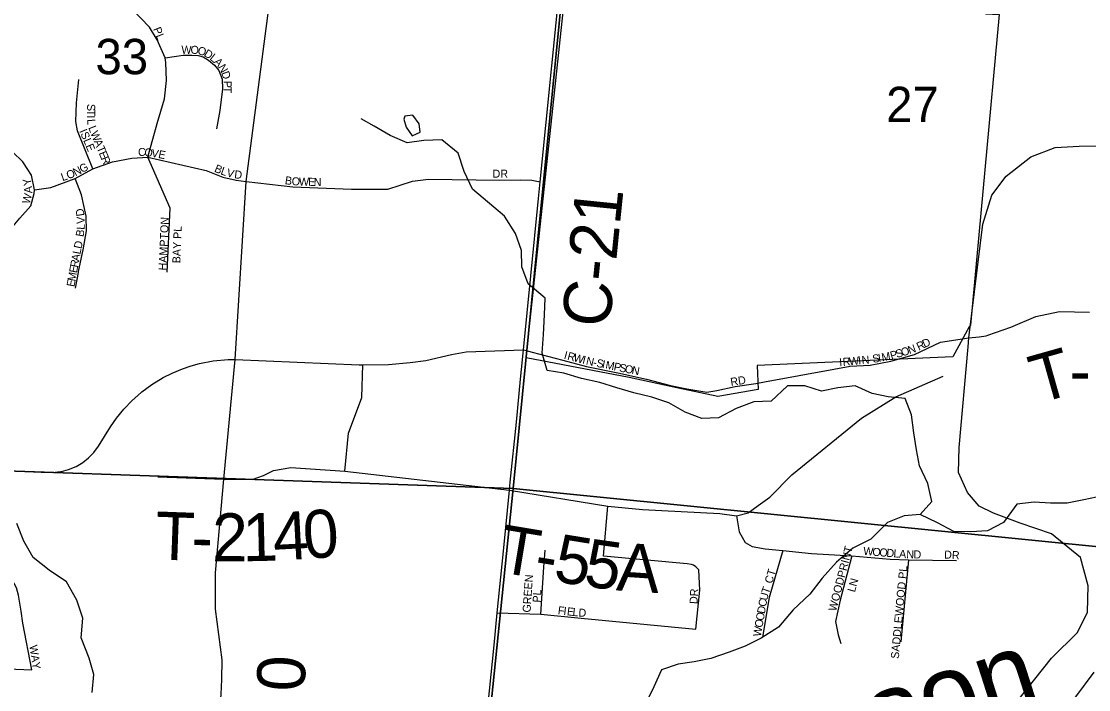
# Model space of a CAD drawing. Extents: x 0 to 1064, y 0 to 440.
# Drawn here: x 139.38 to 159.59, y 97.04 to 109.7 of the extents above; entities that cross this region are included whole.
import ezdxf

# ---------------------------------------------------------------- set-up
doc = ezdxf.new("R2010")
doc.units = 0
for name, color, linetype in [('GM_X_City_Street', 7, 'Continuous'), ('GM_X_City_Street_Text', 7, 'Continuous'), ('GM_X_Corporation', 7, 'Continuous'), ('GM_X_County_Road', 7, 'Continuous'), ('GM_X_County_Road_Text', 7, 'Continuous'), ('GM_X_Interstate_Route', 7, 'Continuous'), ('GM_X_Minor_Lake', 7, 'Continuous'), ('GM_X_Minor_River', 7, 'Continuous'), ('GM_X_Minor_River_Text', 7, 'Continuous'), ('GM_X_Section', 7, 'Continuous'), ('GM_X_Section_Text', 7, 'Continuous'), ('GM_X_Township_Road', 7, 'Continuous'), ('GM_X_Township_Road_Text', 7, 'Continuous'), ('GM_X_Township_Subdivision', 7, 'Continuous'), ('GM_X_Township_Subdivision_Text', 7, 'Continuous')]:
    doc.layers.add(name, color=color, linetype=linetype)

msp = doc.modelspace()

# ---------------------------------------------------------------- linework, layer by layer
at = {"layer": 'GM_X_City_Street'}
for points in [[(154.768, 103.113), (155.076, 103.169), (155.451, 103.186), (155.844, 103.259), (156.292, 103.388), (156.785, 103.623), (157.324, 103.702), (157.516, 103.725)], [(149.051, 103.435), (149.636, 103.282), (150.083, 103.162), (150.674, 103.042), (151.217, 102.922), (151.673, 102.802), (151.984, 102.739), (152.36, 102.675), (152.552, 102.706), (152.895, 102.78), (153.291, 102.842), (153.454, 102.872)]]:
    msp.add_lwpolyline(points, dxfattribs=at)
at = {"layer": 'GM_X_Corporation'}
msp.add_lwpolyline([(158.862, 125.603), (158.72, 117.426), (157.931, 117.412), (157.639, 109.84), (157.899, 109.827), (157.353, 103.943), (157.331, 103.911), (157.021, 103.342), (153.316, 103.179), (153.33, 102.726), (152.572, 102.592), (151.791, 102.757), (150.887, 102.951), (148.938, 103.323), (150.325, 116.321), (150.378, 117.083), (150.288, 117.089), (150.197, 117.087), (150.21, 117.281), (150.15, 117.286), (150.061, 117.195), (149.573, 117.073), (140.739, 116.919), (141.247, 124.197)], dxfattribs=at)
at = {"layer": 'GM_X_County_Road'}
for points in [[(143.056, 98.655), (143.056, 99.252), (143.216, 101.029), (143.429, 103.296), (143.636, 106.667), (144.193, 110.924), (144.394, 113.561)], [(149.175, 106.341), (149.207, 106.66), (149.532, 109.924)], [(157.89, 96.382), (158.888, 97.638), (159.381, 98.12), (159.572, 98.507), (159.583, 99.006), (159.437, 99.544), (158.888, 99.993), (158.293, 100.195), (157.789, 100.385), (157.52, 100.514), (157.296, 100.772), (157.127, 101.153), (157.139, 101.624), (157.312, 103.532), (157.324, 103.702), (157.587, 105.855), (157.761, 106.41), (158.03, 106.769), (158.494, 107.133), (158.96, 107.307), (159.41, 107.338), (160.761, 107.341)], [(149.029, 104.876), (149.175, 106.341)], [(148.834, 102.922), (148.852, 103.105), (148.89, 103.478), (149.029, 104.876)], [(148.753, 102.108), (148.834, 102.922)], [(148.639, 100.968), (148.753, 102.108)], [(148.509, 99.665), (148.624, 100.821), (148.639, 100.968)], [(147.109, 85.678), (147.254, 87.127), (147.386, 88.481), (147.44, 88.981), (147.52, 89.775), (147.532, 89.904), (147.631, 90.935), (147.71, 91.683), (147.79, 92.478), (147.801, 92.588), (147.91, 93.709), (147.997, 94.544), (148.108, 95.657), (148.127, 95.845), (148.33, 97.882), (148.391, 98.494), (148.509, 99.665)], [(143.173, 97.234), (143.183, 97.602), (143.056, 98.566), (143.056, 98.655)], [(143.054, 95.651), (143.165, 96.953), (143.173, 97.234)]]:
    msp.add_lwpolyline(points, dxfattribs=at)
at = {"layer": 'GM_X_Interstate_Route'}
msp.add_lwpolyline([(153.434, 91.158), (153.492, 91.21), (154.08, 91.714), (154.495, 92.095), (154.972, 92.547), (155.597, 93.118), (156.247, 93.706), (156.879, 94.289), (157.35, 94.723), (157.777, 95.128), (158.224, 95.593), (158.573, 95.999), (158.965, 96.453), (159.35, 96.901), (159.694, 97.368)], dxfattribs=at)
at = {"layer": 'GM_X_Minor_Lake'}
for points in [[(146.643, 107.904), (146.623, 107.848), (146.666, 107.696), (146.781, 107.532), (146.862, 107.568)], [(146.862, 107.568), (146.933, 107.599), (146.915, 107.757), (146.793, 107.921), (146.643, 107.904)]]:
    msp.add_lwpolyline(points, dxfattribs=at)
at = {"layer": 'GM_X_Minor_River'}
for points in [[(156.399, 100.355), (156.624, 100.604), (156.545, 100.944), (156.387, 101.278), (156.332, 101.582), (156.283, 101.904), (156.234, 102.244), (156.119, 102.554), (155.797, 102.585), (155.493, 102.651), (155.17, 102.797), (154.842, 102.755), (154.532, 102.694), (154.216, 102.797), (153.888, 102.797), (153.578, 102.506), (153.249, 102.493), (152.915, 102.366), (152.58, 102.19), (152.264, 102.178), (151.948, 102.299), (151.644, 102.475), (151.316, 102.579), (150.975, 102.664), (150.653, 102.755), (150.337, 102.858), (149.984, 102.931), (149.65, 103.034), (149.334, 103.083), (149.242, 103.411), (149.267, 103.769), (149.285, 104.14), (149.297, 104.456), (148.975, 104.729), (148.859, 105.051), (148.853, 105.361), (148.737, 105.683), (148.531, 106.011), (147.923, 106.521), (147.764, 106.855), (147.649, 107.201), (147.339, 107.457), (147.004, 107.444), (146.688, 107.396), (146.366, 107.536), (146.062, 107.712), (145.813, 107.851)], [(159.858, 100.713), (159.5, 100.634), (159.184, 100.574), (158.867, 100.574), (158.557, 100.592), (158.229, 100.556), (157.98, 100.203), (157.676, 100.045), (157.36, 100.027), (157.037, 100.033), (156.727, 100.197), (156.399, 100.355), (156.095, 100.331), (155.779, 100.203), (155.469, 99.887), (155.128, 99.717), (154.818, 99.456), (154.545, 99.152), (154.314, 98.849), (153.998, 98.551), (153.718, 98.223), (153.39, 98.016), (153.086, 97.864), (152.782, 97.749), (152.435, 97.627), (152.119, 97.567), (151.815, 97.524), (151.505, 97.415), (151.359, 97.093), (151.146, 96.662)], [(140.719, 96.983), (140.75, 97.324), (140.664, 97.634), (140.512, 98.022), (140.543, 98.393), (140.427, 98.733), (140.233, 99.079), (139.904, 99.304), (139.6, 99.541), (139.424, 99.851), (139.296, 100.185)]]:
    msp.add_lwpolyline(points, dxfattribs=at)
at = {"layer": 'GM_X_Section'}
for points in [[(150.318, 117.263), (148.691, 100.849), (132.734, 101.407), (134.386, 117.523)], [(150.318, 117.263), (166.556, 115.937), (164.917, 99.233), (148.691, 100.849)], [(148.691, 100.849), (146.995, 84.279), (131.202, 85.239), (132.734, 101.407)], [(148.691, 100.849), (164.917, 99.233), (163.34, 82.865), (146.995, 84.279)]]:
    msp.add_lwpolyline(points, close=True, dxfattribs=at)
at = {"layer": 'GM_X_Township_Road'}
for points in [[(157.68, 103.752), (158.12, 103.909), (158.59, 104.111), (159.039, 104.201), (159.606, 104.193)], [(157.516, 103.725), (157.649, 103.741), (157.68, 103.752)], [(141.582, 102.612), (141.661, 102.682), (141.851, 102.819), (142.062, 102.95), (142.232, 103.035), (142.43, 103.119), (142.594, 103.174), (142.755, 103.219), (143.014, 103.267), (143.298, 103.292), (143.429, 103.296)], [(143.429, 103.296), (145.778, 103.195)], [(145.778, 103.195), (145.844, 103.193), (146.331, 103.196), (146.743, 103.237), (147.04, 103.275), (147.522, 103.39), (147.8, 103.438), (148.89, 103.478)], [(148.89, 103.478), (148.89, 103.478), (149.051, 103.435)], [(145.508, 101.177), (145.572, 101.898), (145.825, 102.572), (145.844, 103.193)], [(153.454, 102.872), (154.768, 103.113)], [(153.33, 100.528), (153.551, 100.688), (153.973, 101.11), (155.289, 102.185), (155.939, 102.589), (156.834, 102.981)], [(140.137, 101.174), (140.274, 101.21), (140.416, 101.268), (140.541, 101.343), (140.649, 101.428), (140.749, 101.531), (140.838, 101.653), (141.068, 102.015), (141.18, 102.183), (141.317, 102.35), (141.475, 102.518), (141.582, 102.612)], [(138.529, 101.21), (138.558, 101.209), (139.757, 101.162), (139.963, 101.154), (140.125, 101.171), (140.137, 101.174)], [(141.962, 101.071), (143.216, 101.029)], [(143.216, 101.029), (143.753, 101.022), (143.963, 101.097), (144.154, 101.194), (144.482, 101.245), (145.508, 101.177), (148.624, 100.821)], [(148.624, 100.821), (150.486, 100.518), (151.141, 100.455), (152.609, 100.374), (152.923, 100.329), (153.142, 100.392), (153.33, 100.528)]]:
    msp.add_lwpolyline(points, dxfattribs=at)
at = {"layer": 'GM_X_Township_Subdivision'}
for points in [[(141.774, 107.128), (141.95, 107.763), (142.089, 108.234), (142.126, 108.578), (142.118, 108.918), (142.102, 109.008), (141.954, 109.348), (141.803, 109.59), (141.483, 109.926), (141.213, 110.094), (140.963, 110.208), (140.574, 110.27), (140.144, 110.229)], [(142.102, 109.008), (142.446, 109.057), (142.61, 109.057), (142.728, 109.053), (142.819, 109.025), (142.921, 108.967), (143.036, 108.869), (143.117, 108.766), (143.183, 108.603), (143.187, 108.422), (143.138, 108.013), (143.077, 107.661)], [(140.734, 106.903), (140.441, 107.628), (140.411, 107.804), (140.426, 108.155), (140.466, 108.596)], [(139.168, 103.518), (138.942, 103.678), (138.822, 103.839), (138.747, 104.009), (138.712, 104.144), (138.697, 104.44), (138.742, 104.851), (138.872, 105.247), (139.128, 105.703), (139.353, 105.969), (139.559, 106.205), (139.624, 106.44), (139.628, 106.51), (139.569, 106.786), (139.409, 107.037), (139.213, 107.227)], [(139.628, 106.51), (139.935, 106.555), (140.395, 106.72), (140.734, 106.903), (141.107, 107.038), (141.468, 107.107), (141.774, 107.128), (142.877, 106.876), (143.192, 106.75), (143.445, 106.688), (143.636, 106.667)], [(142.143, 104.951), (142.199, 106.159), (141.774, 107.128)], [(140.402, 104.642), (140.463, 104.945), (140.463, 104.958), (140.549, 105.371), (140.611, 105.732), (140.607, 106.01), (140.517, 106.411), (140.395, 106.72)], [(143.636, 106.667), (144.518, 106.563), (145.634, 106.521), (146.317, 106.521), (146.784, 106.675), (147.089, 106.711), (148.443, 106.692), (148.83, 106.695), (149.046, 106.689), (149.207, 106.66)], [(137.911, 97.486), (139.576, 97.414), (139.409, 98.301), (139.374, 98.528), (139.324, 98.831), (139.285, 98.97), (139.24, 99.053), (139.178, 99.14), (139.122, 99.206), (139.062, 99.279), (139.016, 99.366), (138.944, 99.501), (138.821, 99.763), (138.69, 100.076), (138.524, 100.475), (138.558, 101.209)], [(148.391, 98.494), (149.216, 98.472), (149.979, 98.391), (152.15, 98.184), (152.228, 98.923), (152.208, 99.312), (152.152, 99.368), (152.108, 99.396), (152.068, 99.412), (151.985, 99.424), (150.403, 99.567), (150.486, 100.518)], [(152.923, 100.329), (152.972, 100.029), (153.089, 99.827), (153.217, 99.753), (153.466, 99.706), (153.798, 99.674), (154.34, 99.62), (155.108, 99.576), (155.83, 99.513), (156.18, 99.499), (157.091, 99.486)], [(149.216, 98.472), (149.275, 99.36), (149.297, 99.679)], [(153.798, 99.674), (153.542, 98.786), (153.412, 98.032)], [(155.108, 99.576), (154.888, 98.732), (154.798, 98.333), (154.848, 98.077), (154.901, 97.911)], [(156.18, 99.499), (156.037, 97.942)]]:
    msp.add_lwpolyline(points, dxfattribs=at)

# ---------------------------------------------------------------- texts
at = {"layer": 'GM_X_City_Street_Text'}
for s, height, rotation, p in [('S', 0.152, 16.9156, (155.961, 103.32)), ('O', 0.152, 16.9745, (156.063, 103.351)), ('N', 0.152, 19.9236, (156.199, 103.393)), ('R', 0.152, 24.8159, (156.374, 103.461)), ('D', 0.152, 24.9133, (156.483, 103.511)), ('I', 0.152, 345.1897, (149.644, 103.311)), ('R', 0.152, 345.1951, (149.708, 103.294)), ('W', 0.152, 345.2052, (149.824, 103.263)), ('I', 0.152, 345.4457, (149.992, 103.219)), ('N', 0.152, 347.4322, (150.063, 103.201)), ('S', 0.152, 348.5515, (150.261, 103.158)), ('I', 0.152, 5.3409, (154.874, 103.165)), ('R', 0.152, 5.3518, (154.94, 103.171)), ('W', 0.152, 5.354, (155.06, 103.182)), ('I', 0.152, 5.378, (155.232, 103.199)), ('N', 0.152, 5.7887, (155.3, 103.205)), ('-', 0.152, 7.9737, (155.439, 103.219)), ('S', 0.152, 9.367, (155.509, 103.229)), ('I', 0.152, 9.6028, (155.615, 103.246)), ('M', 0.152, 10.4109, (155.683, 103.258)), ('P', 0.152, 15.7522, (155.855, 103.29)), ('-', 0.152, 348.4367, (150.196, 103.171)), ('I', 0.152, 348.5615, (150.366, 103.136)), ('M', 0.152, 348.54, (150.431, 103.123)), ('P', 0.152, 348.5293, (150.588, 103.091)), ('S', 0.152, 348.5274, (150.692, 103.07)), ('O', 0.152, 348.5409, (150.797, 103.049)), ('N', 0.152, 348.5357, (150.928, 103.023)), ('RD', 0.1515, 8.9691, (152.819, 102.791))]:
    msp.add_text(s, height=height, rotation=rotation, dxfattribs=at).set_placement(p)
at = {"layer": 'GM_X_County_Road_Text'}
for s, height, rotation, p in [('C-21', 0.9091, 84.1871, (150.515, 103.879)), ('0', 0.909, 88.147, (144.744, 96.996))]:
    msp.add_text(s, height=height, rotation=rotation, dxfattribs=at).set_placement(p)
at = {"layer": 'GM_X_Minor_River_Text'}
msp.add_text('Simpson', height=1.5151, rotation=17.7127, dxfattribs=at).set_placement((151.251, 94.365))
at = {"layer": 'GM_X_Section_Text'}
for s, p in [('33', (140.783, 108.698)), ('27', (155.756, 107.791))]:
    msp.add_text(s, height=0.6697, rotation=0, dxfattribs=at).set_placement(p)
at = {"layer": 'GM_X_Township_Road_Text'}
for s, rotation, p in [('T', 15.7453, (158.636, 102.455)), ('-', 0.0234, (159.226, 102.631)), ('0', 4.1689, (144.744, 99.514)), ('T', 357.9468, (141.904, 99.507)), ('2', 359.721, (142.988, 99.472)), ('1', 1.3221, (143.575, 99.469)), ('4', 3.0057, (144.164, 99.483)), ('T', 350.5461, (148.39, 99.272)), ('-', 358.4728, (142.593, 99.482)), ('5', 350.8521, (149.434, 99.098)), ('5', 352.0044, (150.007, 99.006)), ('A', 356.2074, (150.634, 98.921)), ('-', 350.596, (149.062, 99.16))]:
    msp.add_text(s, height=0.909, rotation=rotation, dxfattribs=at).set_placement(p)
at = {"layer": 'GM_X_Township_Subdivision_Text'}
for s, height, rotation, p in [('PL', 0.1515, 291.6956, (141.872, 109.556)), ('W', 0.152, 359.5125, (142.409, 109.085)), ('O', 0.152, 359.5191, (142.583, 109.084)), ('O', 0.152, 343.7844, (142.705, 109.084)), ('D', 0.152, 329.0025, (142.824, 109.051)), ('L', 0.152, 321.7369, (142.934, 108.985)), ('A', 0.152, 313.3458, (143.013, 108.923)), ('N', 0.152, 299.7232, (143.099, 108.834)), ('D', 0.152, 289.914, (143.162, 108.724)), ('P', 0.152, 271.5578, (143.208, 108.571)), ('T', 0.152, 268.0326, (143.211, 108.467)), ('S', 0.152, 269.8634, (140.625, 108.136)), ('T', 0.152, 269.8823, (140.625, 108.029)), ('I', 0.152, 269.8689, (140.624, 107.922)), ('L', 0.152, 273.555, (140.625, 107.845)), ('ISLE', 0.1515, 292.9343, (140.473, 107.622)), ('L', 0.152, 291.811, (140.643, 107.687)), ('W', 0.152, 292.5422, (140.683, 107.586)), ('A', 0.152, 292.5518, (140.75, 107.426)), ('T', 0.152, 292.5553, (140.801, 107.303)), ('E', 0.152, 292.5553, (140.842, 107.204)), ('R', 0.152, 292.5611, (140.883, 107.106)), ('C', 0.152, 358.115, (141.586, 107.152)), ('O', 0.152, 354.345, (141.703, 107.148)), ('V', 0.152, 350.5751, (141.833, 107.135)), ('E', 0.152, 348.6901, (141.963, 107.114)), ('N', 0.152, 26.7817, (140.404, 106.762)), ('G', 0.152, 27.6434, (140.526, 106.823)), ('B', 0.152, 337.0214, (143.021, 106.856)), ('L', 0.152, 340.5737, (143.141, 106.806)), ('L', 0.152, 19.6189, (140.16, 106.67)), ('O', 0.152, 20.9792, (140.265, 106.707)), ('V', 0.152, 345.569, (143.255, 106.766)), ('D', 0.152, 353.046, (143.405, 106.729)), ('B', 0.152, 351.1966, (144.362, 106.618)), ('O', 0.152, 356.2432, (144.495, 106.598)), ('W', 0.152, 358.5876, (144.634, 106.589)), ('E', 0.152, 358.5995, (144.808, 106.585)), ('N', 0.152, 358.5966, (144.914, 106.582)), ('DR', 0.1515, 0, (148.303, 106.738)), ('Y', 0.152, 101.4565, (139.577, 106.605)), ('A', 0.152, 92.1351, (139.585, 106.445)), ('W', 0.152, 74.5812, (139.533, 106.228)), ('D', 0.152, 98.5904, (140.576, 106.019)), ('V', 0.152, 91.1646, (140.581, 105.865)), ('HAMPTON', 0.1515, 87.5118, (142.128, 104.978)), ('B', 0.152, 80.6335, (140.555, 105.61)), ('L', 0.152, 88.0473, (140.577, 105.75)), ('BAY PL', 0.1515, 87.664, (142.388, 105.114)), ('D', 0.152, 77.4427, (140.516, 105.381)), ('L', 0.152, 79.033, (140.496, 105.278)), ('R', 0.152, 79.4997, (140.45, 105.029)), ('A', 0.152, 79.4918, (140.472, 105.147)), ('M', 0.152, 79.4866, (140.401, 104.767)), ('E', 0.152, 79.5109, (140.43, 104.924)), ('E', 0.152, 79.5045, (140.382, 104.662)), ('WOODPRINT', 0.1515, 75.4673, (154.808, 98.516)), ('W', 0.152, 355.6245, (155.319, 99.592)), ('O', 0.152, 355.6123, (155.491, 99.578)), ('O', 0.152, 355.6248, (155.624, 99.568)), ('D', 0.152, 355.6123, (155.757, 99.558)), ('L', 0.152, 355.6243, (155.89, 99.548)), ('A', 0.152, 355.6123, (155.997, 99.54)), ('N', 0.152, 358.3264, (156.137, 99.529)), ('D', 0.152, 359.9253, (156.275, 99.525)), ('DR', 0.1515, 356.8101, (156.851, 99.525)), ('CT', 0.1515, 73.6056, (153.596, 99.038)), ('SADDLEWOOD PL', 0.15152, 84.6735, (155.995, 97.619)), ('GREEN', 0.1515, 86.2704, (149.021, 98.496)), ('LN', 0.1515, 74.4821, (155.164, 98.875)), ('PL', 0.1515, 86.4254, (149.212, 98.685)), ('DR', 0.1515, 86.9884, (152.183, 98.658)), ('U', 0.152, 76.3402, (153.502, 98.715)), ('T', 0.152, 70.8221, (153.532, 98.841)), ('C', 0.152, 79.9906, (153.481, 98.6)), ('F', 0.152, 353.4849, (149.533, 98.47)), ('I', 0.152, 353.4715, (149.639, 98.458)), ('E', 0.152, 353.4992, (149.705, 98.45)), ('L', 0.152, 353.4849, (149.811, 98.438)), ('D', 0.152, 356.4187, (149.926, 98.425)), ('O', 0.152, 79.9844, (153.435, 98.337)), ('D', 0.152, 80.0124, (153.458, 98.468)), ('W', 0.152, 79.9959, (153.382, 98.035)), ('O', 0.152, 80.0124, (153.412, 98.206)), ('WAY', 0.1515, 278.3676, (139.531, 97.874))]:
    msp.add_text(s, height=height, rotation=rotation, dxfattribs=at).set_placement(p)

doc.saveas('drawing.dxf')
